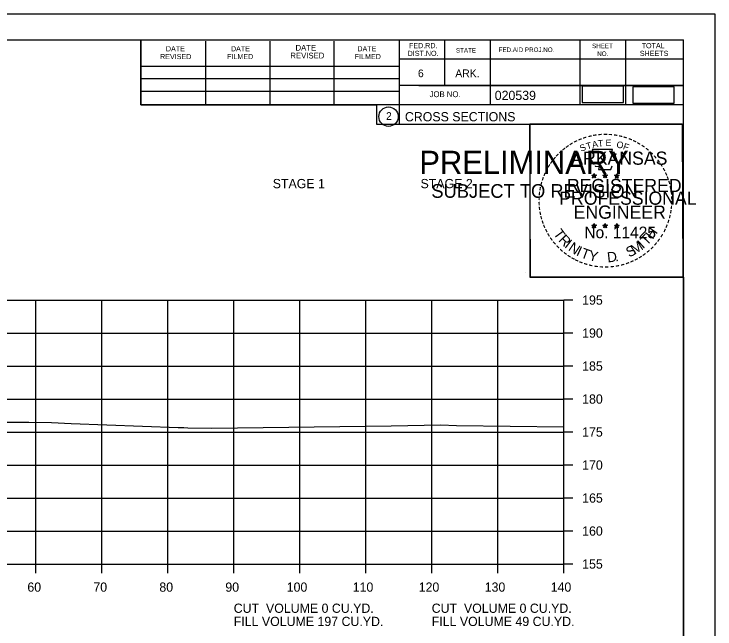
# Model space of a CAD drawing. Extents: x 915787 to 919910, y 133456 to 136717.
# Drawn here: x 916470.7 to 916576.9, y 135922.9 to 136016.1 of the extents above; entities that cross this region are included whole.
import ezdxf

# ---------------------------------------------------------------- set-up
doc = ezdxf.new("R2010")
doc.units = 0
for name, color, linetype in [('R_Axis', 7, 'Continuous'), ('R_Axis Annot', 7, 'Continuous'), ('R_Border', 7, 'Continuous'), ('R_Border Notes', 7, 'Continuous'), ('R_Border PE', 7, 'Continuous'), ('R_Border Prem', 7, 'Continuous'), ('R_Exist Surface', 7, 'Continuous'), ('R_Grid', 7, 'Continuous'), ('R_No Plot', 7, 'Continuous'), ('R_Xsect Slope', 7, 'Continuous')]:
    doc.layers.add(name, color=color, linetype=linetype)

msp = doc.modelspace()

# ---------------------------------------------------------------- linework, layer by layer
at = {"layer": 'R_Axis'}
for p, q in [((916553.98, 135932.73), (916553.98, 135972.73)), ((916555.38, 135972.73), (916553.98, 135972.73)), ((916555.38, 135967.73), (916553.98, 135967.73)), ((916555.38, 135962.73), (916553.98, 135962.73)), ((916555.38, 135957.73), (916553.98, 135957.73)), ((916555.38, 135952.73), (916553.98, 135952.73)), ((916555.38, 135947.73), (916553.98, 135947.73)), ((916555.38, 135942.73), (916553.98, 135942.73)), ((916555.38, 135937.73), (916553.98, 135937.73)), ((916273.98, 135932.73), (916553.98, 135932.73)), ((916473.98, 135931.33), (916473.98, 135932.73)), ((916483.98, 135931.33), (916483.98, 135932.73)), ((916493.98, 135931.33), (916493.98, 135932.73)), ((916503.98, 135931.33), (916503.98, 135932.73)), ((916513.98, 135931.33), (916513.98, 135932.73)), ((916523.98, 135931.33), (916523.98, 135932.73)), ((916533.98, 135931.33), (916533.98, 135932.73)), ((916543.98, 135931.33), (916543.98, 135932.73)), ((916553.98, 135931.33), (916553.98, 135932.73)), ((916555.38, 135932.73), (916553.98, 135932.73))]:
    msp.add_line(p, q, dxfattribs=at)
at = {"layer": 'R_Border'}
for p, q in [((916255.98, 136012.19), (916572.16, 136012.19)), ((916489.9, 136002.31), (916489.9, 136012.19)), ((916499.76, 136002.31), (916499.76, 136011.99)), ((916509.52, 136002.31), (916509.52, 136011.99)), ((916519.2, 136002.31), (916519.2, 136011.99)), ((916529.06, 136012.19), (916529.06, 135999.39)), ((916535.9, 136012.19), (916535.9, 136005.25)), ((916542.84, 136012.19), (916542.84, 136002.31)), ((916556.42, 136012.19), (916556.42, 136002.31)), ((916563.36, 136012.19), (916563.36, 136002.31)), ((916572.16, 135806.73), (916572.16, 136012.19)), ((916572.16, 136009.25), (916529.06, 136009.25)), ((916572.16, 136009.27), (916572.16, 136009.27)), ((916489.9, 136008.17), (916529.06, 136008.17)), ((916489.9, 136006.31), (916529.06, 136006.31)), ((916572.16, 136005.25), (916529.06, 136005.25)), ((916532.02, 136005.25), (916572.16, 136005.25)), ((916489.9, 136002.31), (916489.9, 136004.37)), ((916489.9, 136004.37), (916529.06, 136004.37)), ((916572.16, 136002.31), (916489.9, 136002.31)), ((916529.06, 135999.39), (916572.16, 135999.39))]:
    msp.add_line(p, q, dxfattribs=at)
msp.add_circle((916527.44, 136000.53), 1.47, dxfattribs=at)
at = {"layer": 'R_Border PE'}
for p, q in [((916558.24, 135991.65), (916558.59, 135991.54)), ((916558.24, 135991.65), (916558.49, 135991.6)), ((916558.24, 135991.65), (916558.48, 135991.53)), ((916558.37, 135991.24), (916558.59, 135991.54)), ((916558.37, 135991.24), (916558.5, 135991.48)), ((916558.37, 135991.24), (916558.59, 135991.46)), ((916558.59, 135991.9), (916558.55, 135991.65)), ((916558.59, 135991.54), (916558.59, 135991.9)), ((916558.59, 135991.9), (916558.64, 135991.65)), ((916558.94, 135991.65), (916558.59, 135991.54)), ((916558.8, 135991.24), (916558.59, 135991.54)), ((916558.8, 135991.24), (916558.59, 135991.45)), ((916558.94, 135991.65), (916558.65, 135991.6)), ((916558.8, 135991.24), (916558.66, 135991.53)), ((916558.94, 135991.65), (916558.73, 135991.55)), ((916559.91, 135991.65), (916560.26, 135991.54)), ((916559.91, 135991.65), (916560.16, 135991.6)), ((916559.91, 135991.65), (916560.15, 135991.53)), ((916560.04, 135991.24), (916560.26, 135991.54)), ((916560.04, 135991.24), (916560.17, 135991.48)), ((916560.04, 135991.24), (916560.26, 135991.46)), ((916560.26, 135991.9), (916560.22, 135991.65)), ((916560.26, 135991.54), (916560.26, 135991.9)), ((916560.26, 135991.9), (916560.31, 135991.65)), ((916560.61, 135991.65), (916560.26, 135991.54)), ((916560.47, 135991.24), (916560.26, 135991.54)), ((916560.47, 135991.24), (916560.26, 135991.45)), ((916560.61, 135991.65), (916560.32, 135991.6)), ((916560.47, 135991.24), (916560.33, 135991.53)), ((916560.61, 135991.65), (916560.4, 135991.55)), ((916561.67, 135991.64), (916562.02, 135991.52)), ((916561.67, 135991.64), (916561.93, 135991.59)), ((916561.67, 135991.64), (916561.91, 135991.51)), ((916561.81, 135991.23), (916562.02, 135991.52)), ((916561.81, 135991.23), (916561.93, 135991.47)), ((916561.81, 135991.23), (916562.02, 135991.44)), ((916562.02, 135991.89), (916561.98, 135991.64)), ((916562.02, 135991.52), (916562.02, 135991.89)), ((916562.02, 135991.89), (916562.07, 135991.64)), ((916562.37, 135991.64), (916562.02, 135991.52)), ((916562.24, 135991.23), (916562.02, 135991.52)), ((916562.24, 135991.23), (916562.02, 135991.44)), ((916562.37, 135991.64), (916562.08, 135991.59)), ((916562.24, 135991.23), (916562.1, 135991.52)), ((916562.37, 135991.64), (916562.17, 135991.53)), ((916558.24, 135984.07), (916558.58, 135983.96)), ((916558.24, 135984.07), (916558.49, 135984.03)), ((916558.24, 135984.07), (916558.47, 135983.95)), ((916558.37, 135983.67), (916558.58, 135983.96)), ((916558.37, 135983.67), (916558.49, 135983.91)), ((916558.37, 135983.67), (916558.58, 135983.88)), ((916558.58, 135984.33), (916558.54, 135984.08)), ((916558.58, 135983.96), (916558.58, 135984.33)), ((916558.58, 135984.33), (916558.63, 135984.08)), ((916558.93, 135984.07), (916558.58, 135983.96)), ((916558.8, 135983.67), (916558.58, 135983.96)), ((916558.8, 135983.67), (916558.58, 135983.88)), ((916558.93, 135984.07), (916558.65, 135984.03)), ((916558.8, 135983.67), (916558.66, 135983.96)), ((916558.93, 135984.07), (916558.73, 135983.97)), ((916559.9, 135984.07), (916560.25, 135983.96)), ((916559.9, 135984.07), (916560.16, 135984.03)), ((916559.9, 135984.07), (916560.14, 135983.95)), ((916560.04, 135983.67), (916560.25, 135983.96)), ((916560.04, 135983.67), (916560.16, 135983.91)), ((916560.04, 135983.67), (916560.25, 135983.88)), ((916560.25, 135984.33), (916560.21, 135984.08)), ((916560.25, 135983.96), (916560.25, 135984.33)), ((916560.25, 135984.33), (916560.3, 135984.08)), ((916560.6, 135984.07), (916560.25, 135983.96)), ((916560.47, 135983.67), (916560.25, 135983.96)), ((916560.47, 135983.67), (916560.25, 135983.88)), ((916560.6, 135984.07), (916560.31, 135984.03)), ((916560.47, 135983.67), (916560.33, 135983.96)), ((916560.6, 135984.07), (916560.4, 135983.97)), ((916561.67, 135984.06), (916562.02, 135983.95)), ((916561.67, 135984.06), (916561.92, 135984.02)), ((916561.67, 135984.06), (916561.91, 135983.94)), ((916561.8, 135983.66), (916562.02, 135983.95)), ((916561.8, 135983.66), (916561.93, 135983.9)), ((916561.8, 135983.66), (916562.02, 135983.87)), ((916562.02, 135984.32), (916561.98, 135984.07)), ((916562.02, 135983.95), (916562.02, 135984.32)), ((916562.02, 135984.32), (916562.07, 135984.07)), ((916562.37, 135984.06), (916562.02, 135983.95)), ((916562.23, 135983.66), (916562.02, 135983.95)), ((916562.23, 135983.66), (916562.02, 135983.87)), ((916562.37, 135984.06), (916562.08, 135984.02)), ((916562.23, 135983.66), (916562.1, 135983.95)), ((916562.37, 135984.06), (916562.16, 135983.96))]:
    msp.add_line(p, q, dxfattribs=at)
for points in [[(916558.28, 135995.53), (916558.55, 135994.7)], [(916561.79, 135994.6), (916561.93, 135994.89), (916561.25, 135994.86), (916561.4, 135995.53), (916558.28, 135995.53)], [(916558.77, 135993.1), (916558.77, 135993.02), (916559.34, 135993), (916559.28, 135992.52), (916561.15, 135992.52), (916561.35, 135993.06)], [(916558.59, 135991.9), (916558.8, 135991.24), (916558.24, 135991.65), (916558.94, 135991.65), (916558.37, 135991.24), (916558.59, 135991.9)], [(916560.26, 135991.9), (916560.47, 135991.24), (916559.91, 135991.65), (916560.61, 135991.65), (916560.04, 135991.24), (916560.26, 135991.9)], [(916562.02, 135991.89), (916562.24, 135991.23), (916561.67, 135991.64), (916562.37, 135991.64), (916561.81, 135991.23), (916562.02, 135991.89)], [(916558.58, 135984.33), (916558.8, 135983.67), (916558.24, 135984.07), (916558.93, 135984.07), (916558.37, 135983.67), (916558.58, 135984.33)], [(916560.25, 135984.33), (916560.47, 135983.67), (916559.9, 135984.07), (916560.6, 135984.07), (916560.04, 135983.67), (916560.25, 135984.33)], [(916562.02, 135984.32), (916562.23, 135983.66), (916561.67, 135984.06), (916562.37, 135984.06), (916561.8, 135983.66), (916562.02, 135984.32)]]:
    msp.add_lwpolyline(points, dxfattribs=at)
for centre, radius in [((916558.59, 135991.54), 0.172), ((916558.59, 135991.54), 0.145), ((916558.59, 135991.54), 0.116), ((916558.59, 135991.54), 0.0991), ((916558.59, 135991.54), 0.0747), ((916558.59, 135991.54), 0.0495), ((916558.59, 135991.54), 0.0296), ((916560.26, 135991.54), 0.172), ((916560.26, 135991.54), 0.145), ((916560.26, 135991.54), 0.116), ((916560.26, 135991.54), 0.0991), ((916560.26, 135991.54), 0.0747), ((916560.26, 135991.54), 0.0495), ((916560.26, 135991.54), 0.0296), ((916562.02, 135991.52), 0.172), ((916562.02, 135991.52), 0.145), ((916562.02, 135991.52), 0.116), ((916562.02, 135991.52), 0.0991), ((916562.02, 135991.52), 0.0747), ((916562.02, 135991.52), 0.0495), ((916562.02, 135991.52), 0.0296), ((916558.58, 135983.96), 0.172), ((916558.58, 135983.96), 0.145), ((916558.58, 135983.96), 0.116), ((916558.58, 135983.96), 0.0991), ((916558.58, 135983.96), 0.0747), ((916558.58, 135983.96), 0.0495), ((916558.58, 135983.96), 0.0296), ((916560.25, 135983.96), 0.172), ((916560.25, 135983.96), 0.145), ((916560.25, 135983.96), 0.116), ((916560.25, 135983.96), 0.0991), ((916560.25, 135983.96), 0.0747), ((916560.25, 135983.96), 0.0495), ((916560.25, 135983.96), 0.0296), ((916562.02, 135983.95), 0.172), ((916562.02, 135983.95), 0.145), ((916562.02, 135983.95), 0.116), ((916562.02, 135983.95), 0.0991), ((916562.02, 135983.95), 0.0747), ((916562.02, 135983.95), 0.0495), ((916562.02, 135983.95), 0.0296)]:
    msp.add_circle(centre, radius, dxfattribs=at)
at = {"layer": 'R_Exist Surface'}
msp.add_lwpolyline([(916468.4, 135954.24), (916472.93, 135954.21), (916476.39, 135954.16), (916479.34, 135954.04), (916495.54, 135953.43), (916496.4, 135953.44), (916497.03, 135953.37), (916500.66, 135953.34), (916527.86, 135953.67), (916535.34, 135953.83), (916537.73, 135953.71), (916553.98, 135953.5)], dxfattribs=at)
at = {"layer": 'R_Grid'}
for p, q in [((916273.98, 135972.73), (916553.98, 135972.73)), ((916473.98, 135932.73), (916473.98, 135972.73)), ((916483.98, 135932.73), (916483.98, 135972.73)), ((916493.98, 135932.73), (916493.98, 135972.73)), ((916503.98, 135932.73), (916503.98, 135972.73)), ((916513.98, 135932.73), (916513.98, 135972.73)), ((916523.98, 135932.73), (916523.98, 135972.73)), ((916533.98, 135932.73), (916533.98, 135972.73)), ((916543.98, 135932.73), (916543.98, 135972.73)), ((916553.98, 135932.73), (916553.98, 135972.73)), ((916273.98, 135967.73), (916553.98, 135967.73)), ((916273.98, 135962.73), (916553.98, 135962.73)), ((916273.98, 135957.73), (916553.98, 135957.73)), ((916273.98, 135952.73), (916553.98, 135952.73)), ((916273.98, 135947.73), (916553.98, 135947.73)), ((916273.98, 135942.73), (916553.98, 135942.73)), ((916273.98, 135937.73), (916553.98, 135937.73)), ((916273.98, 135932.73), (916553.98, 135932.73))]:
    msp.add_line(p, q, dxfattribs=at)
at = {"layer": 'R_No Plot'}
for p, q in [((916243.57, 136016.09), (916576.91, 136016.09)), ((916548.19, 135976.94), (916548.19, 135976.94))]:
    msp.add_line(p, q, dxfattribs=at)
for points in [[(916243.57, 136016.09), (916576.91, 136016.09), (916576.91, 135802.75), (916243.57, 135802.75)], [(916489.9, 136012.19), (916489.9, 136002.31), (916525.63, 136002.31), (916525.63, 135999.39), (916548.83, 135999.39), (916548.83, 135976.18), (916572.16, 135976.18), (916572.16, 135806.73), (916255.98, 135806.73), (916255.98, 136012.19)], [(916548.83, 135999.42), (916571.92, 135999.42), (916572.04, 135976.18), (916548.94, 135976.18)]]:
    msp.add_lwpolyline(points, close=True, dxfattribs=at)
at = {"layer": 'R_Xsect Slope'}
for points in [[(916556.77, 136002.69), (916563.02, 136002.69), (916563.02, 136005.16), (916556.77, 136005.16)], [(916564.46, 136002.56), (916570.71, 136002.56), (916570.71, 136005.03), (916564.46, 136005.03)]]:
    msp.add_lwpolyline(points, close=True, dxfattribs=at)

# ---------------------------------------------------------------- texts
at = {"layer": 'R_Axis Annot'}
for s, p in [('195', (916556.78, 135972.03)), ('190', (916556.78, 135967.03)), ('185', (916556.78, 135962.03)), ('180', (916556.78, 135957.03)), ('175', (916556.78, 135952.03)), ('170', (916556.78, 135947.03)), ('165', (916556.78, 135942.03)), ('160', (916556.78, 135937.03)), ('155', (916556.78, 135932.03)), ('60', (916472.71, 135928.53)), ('70', (916482.71, 135928.53)), ('80', (916492.71, 135928.53)), ('90', (916502.71, 135928.53)), ('100', (916512.01, 135928.53)), ('110', (916522.01, 135928.53)), ('120', (916532.01, 135928.53)), ('130', (916542.01, 135928.53)), ('140', (916552.01, 135928.53))]:
    msp.add_text(s, height=1.4, dxfattribs=at).set_placement(p)
at = {"layer": 'R_Border'}
for s, height, p in [('DATE', 0.879, (916513.34, 136010.53)), ('FED.RD.', 0.782, (916530.54, 136010.91)), ('SHEET', 0.684, (916558.28, 136010.91)), ('TOTAL', 0.782, (916565.8, 136010.91)), ('DATE', 0.782, (916493.7, 136010.43)), ('DATE', 0.782, (916503.56, 136010.43)), ('DATE', 0.782, (916522.72, 136010.43)), ('DIST.NO.', 0.782, (916530.34, 136009.73)), ('STATE', 0.684, (916537.66, 136010.23)), ('FED.AID PROJ.NO.', 0.684, (916544.12, 136010.33)), ('NO.', 0.684, (916559.06, 136009.73)), ('SHEETS', 0.782, (916565.52, 136009.73)), ('REVISED', 0.782, (916492.82, 136009.25)), ('FILMED', 0.782, (916502.98, 136009.25)), ('REVISED', 0.879, (916512.56, 136009.35)), ('FILMED', 0.782, (916522.32, 136009.25)), ('6', 1.17, (916531.9, 136006.51)), ('ARK.', 1.172, (916537.56, 136006.51)), ('JOB NO.', 0.879, (916533.66, 136003.49)), ('020539', 1.4, (916543.53, 136003.05)), ('2', 1.17, (916527.06, 136000.04)), ('CROSS SECTIONS', 1.4, (916529.92, 135999.82))]:
    msp.add_text(s, height=height, rotation=360, dxfattribs=at).set_placement(p)
at = {"layer": 'R_Border Notes'}
for s, p in [('STAGE 1', (916509.89, 135989.69)), ('STAGE 2', (916532.29, 135989.69)), ('CUT  VOLUME 0 CU.YD.', (916503.98, 135925.33)), ('CUT  VOLUME 0 CU.YD.', (916533.98, 135925.33)), ('FILL VOLUME 197 CU.YD.', (916503.98, 135923.33)), ('FILL VOLUME 49 CU.YD.', (916533.98, 135923.33))]:
    msp.add_text(s, height=1.4, dxfattribs=at).set_placement(p)
at = {"layer": 'R_Border PE'}
for s, height, rotation, p in [('-', 1.6, 13.6301, (916557.78, 135996.89)), ('-', 1.6, 10.2193, (916558.46, 135997.06)), ('-', 1.6, 5.8968, (916559.19, 135997.17)), ('-', 1.6, 0.1862, (916559.96, 135997.24)), ('-', 1.6, 357.743, (916560.68, 135997.22)), ('-', 1.6, 352.1617, (916561.42, 135997.17)), ('-', 1.6, 347.2049, (916562.14, 135997.05)), ('-', 1.6, 34.0636, (916555.16, 135995.7)), ('-', 1.6, 28.7918, (916555.76, 135996.07)), ('-', 1.6, 24.3072, (916556.39, 135996.38)), ('-', 1.6, 19.1761, (916557.03, 135996.65)), ('T', 1, 16.4036, (916557.55, 135995.53)), ('A', 1, 11.2132, (916558.38, 135995.79)), ('T', 1, 6.0228, (916559.22, 135995.95)), ('E', 1, 0.8323, (916560.33, 135996.06)), ('O', 1, 350.4515, (916561.93, 135995.85)), ('-', 1.6, 342.3362, (916562.78, 135996.9)), ('-', 1.6, 337.8551, (916563.51, 135996.68)), ('-', 1.6, 334.1211, (916564.14, 135996.41)), ('-', 1.6, 329.6409, (916564.72, 135996.12)), ('-', 1.6, 38.9507, (916554.11, 135994.92)), ('-', 1.6, 36.2317, (916554.59, 135995.3)), ('S', 1, 21.594, (916556.64, 135995.2)), ('F', 1, 340.0707, (916562.89, 135995.62)), ('-', 1.6, 325.8627, (916565.37, 135995.76)), ('-', 1.6, 320.5297, (916565.98, 135995.34)), ('-', 1.6, 50.6142, (916552.83, 135993.54)), ('-', 1.6, 48.423, (916553.23, 135994.03)), ('-', 1.6, 42.9622, (916553.68, 135994.51)), ('ARKANSAS', 2, 360, (916555.13, 135993.24)), ('-', 1.6, 315.5786, (916566.58, 135994.85)), ('-', 1.6, 309.8797, (916567.14, 135994.3)), ('-', 1.6, 54.2325, (916552.41, 135992.98)), ('-', 1.6, 306.6522, (916567.67, 135993.7)), ('-', 1.4, 303.6753, (916568.16, 135993.13)), ('-', 1.6, 62.8713, (916551.78, 135991.83)), ('-', 1.6, 58.0706, (916552.09, 135992.45)), ('-', 1.6, 299.6684, (916568.47, 135992.52)), ('-', 1.6, 72.3945, (916551.3, 135990.59)), ('-', 1.6, 67.7743, (916551.52, 135991.22)), ('DWB', 0.01, 360, (916558.58, 135991.53)), ('DWB', 0.01, 360, (916560.25, 135991.53)), ('DWB', 0.01, 360, (916562.01, 135991.52)), ('-', 1.6, 294.6628, (916568.8, 135991.91)), ('-', 1.6, 290.5728, (916569.06, 135991.33)), ('-', 1.6, 75.461, (916551.1, 135989.88)), ('REGISTERED', 2, 360, (916554.46, 135989.09)), ('-', 1.6, 285.1233, (916569.29, 135990.75)), ('-', 1.6, 85.1863, (916550.89, 135988.48)), ('-', 1.6, 81.2013, (916550.97, 135989.17)), ('PROFESSIONAL', 2, 360, (916553.31, 135987.18)), ('-', 1.6, 280.5493, (916569.49, 135990.01)), ('-', 1.6, 276.5962, (916569.65, 135989.24)), ('-', 1.6, 89.0622, (916550.87, 135987.77)), ('-', 1.6, 274.3301, (916569.71, 135988.52)), ('-', 1.6, 94.1959, (916550.9, 135987.05)), ('ENGINEER', 2, 360, (916555.49, 135985.06)), ('-', 1.6, 263.5172, (916569.73, 135987.22)), ('-', 1.6, 269.9407, (916569.75, 135987.89)), ('-', 1.6, 98.9479, (916550.97, 135986.38)), ('-', 1.6, 101.7149, (916551.11, 135985.65)), ('-', 1.6, 260.9953, (916569.66, 135986.57)), ('-', 1.6, 105.4578, (916551.27, 135985.05)), ('-', 1.6, 252.8681, (916569.36, 135985.17)), ('-', 1.6, 255.7626, (916569.55, 135985.89)), ('-', 1.6, 109.0874, (916551.49, 135984.42)), ('-', 1.6, 114.0643, (916551.74, 135983.83)), ('No. 11425', 1.757, 360, (916557.12, 135982.11)), ('DWB', 0.01, 360, (916558.57, 135983.96)), ('DWB', 0.01, 360, (916560.24, 135983.96)), ('DWB', 0.01, 360, (916562.01, 135983.95)), ('H', 1.54, 54.6088, (916567.46, 135981.84)), ('-', 1.6, 247.8887, (916569.14, 135984.5)), ('-', 1.6, 115.7289, (916552.05, 135983.21)), ('-', 1.6, 120.4471, (916552.4, 135982.62)), ('T', 1.54, 306.0406, (916552.34, 135982.8)), ('T', 1.54, 46.6444, (916566.58, 135980.89)), ('-', 1.6, 239.0712, (916568.49, 135983.12)), ('-', 1.6, 244.6197, (916568.88, 135983.87)), ('-', 1.6, 125.8934, (916552.81, 135982.06)), ('R', 1.54, 314.005, (916553.11, 135981.75)), ('I', 1.54, 321.9694, (916554.01, 135980.82)), ('M', 1.54, 32.6563, (916564.73, 135979.57)), ('I', 1.54, 42.1136, (916566.01, 135980.42)), ('-', 1.6, 233.8452, (916568.08, 135982.46)), ('-', 1.6, 130.7181, (916553.27, 135981.51)), ('-', 1.6, 134.2238, (916553.78, 135980.97)), ('N', 1.54, 326.5002, (916554.57, 135980.35)), ('I', 1.54, 335.3603, (916555.78, 135979.56)), ('T', 1.54, 339.8912, (916556.44, 135979.24)), ('S', 1.54, 26.9312, (916563.89, 135979.16)), ('-', 1.6, 225.7653, (916567.17, 135981.33)), ('-', 1.6, 231.2538, (916567.65, 135981.9)), ('-', 1.6, 138.9338, (916554.31, 135980.5)), ('-', 1.6, 144.6463, (916554.87, 135980.1)), ('-', 1.6, 148.0898, (916555.43, 135979.72)), ('Y', 1.54, 347.8556, (916557.66, 135978.79)), ('D', 1.54, 6.3969, (916560.65, 135978.43)), ('-', 1.6, 215.7363, (916566.1, 135980.35)), ('-', 1.6, 221.0851, (916566.65, 135980.82)), ('-', 1.6, 151.5704, (916556.01, 135979.4)), ('-', 1.6, 154.6002, (916556.53, 135979.15)), ('-', 1.6, 158.5612, (916557.15, 135978.9)), ('.', 1.54, 13.7642, (916561.84, 135978.56)), ('-', 1.6, 200.7184, (916563.77, 135979.03)), ('-', 1.6, 204.2516, (916564.39, 135979.3)), ('-', 1.6, 207.3568, (916565.01, 135979.62)), ('-', 1.6, 212.2491, (916565.57, 135979.96)), ('-', 1.6, 162.7983, (916557.84, 135978.69)), ('-', 1.6, 167.5555, (916558.55, 135978.52)), ('-', 1.6, 173.1155, (916559.33, 135978.41)), ('-', 1.6, 176.5183, (916560.07, 135978.36)), ('-', 1.6, 181.5918, (916560.82, 135978.38)), ('-', 1.6, 185.8167, (916561.63, 135978.45)), ('-', 1.6, 191.2858, (916562.36, 135978.59)), ('-', 1.6, 195.4743, (916563.09, 135978.78))]:
    msp.add_text(s, height=height, rotation=rotation, dxfattribs=at).set_placement(p)
at = {"layer": 'R_Border Prem'}
for s, height, p in [('PRELIMINARY', 3.5, (916532.11, 135991.86)), ('DWB', 0.01, (916532.85, 135993.7)), ('SUBJECT TO REVISION', 2.0751, (916533.92, 135988.23))]:
    msp.add_text(s, height=height, rotation=360, dxfattribs=at).set_placement(p)

doc.saveas('drawing.dxf')
